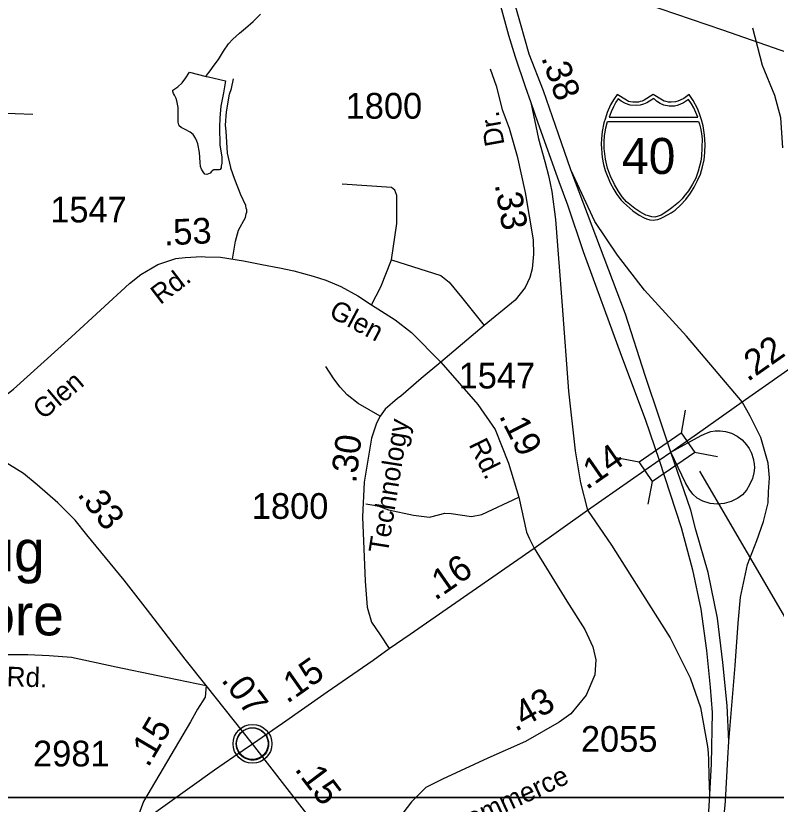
# Model space of a CAD drawing. Extents: x 2082433 to 2279600, y 546599 to 755198.
# Drawn here: x 2126380 to 2130074, y 674444 to 678274 of the extents above; entities that cross this region are included whole.
import ezdxf

# ---------------------------------------------------------------- set-up
doc = ezdxf.new("R2010")
doc.units = 0
for name, color, linetype in [('Exist Civil Demographics Community CELL', 7, 'Continuous'), ('Exist Civil Demographics Community Label', 7, 'Continuous'), ('Exist Hydrographic Creek Single Shore', 7, 'Continuous'), ('Exist Hydrographic Pond Under 1500 Sq Ft', 7, 'Continuous'), ('Exist Road Non-System Type 51', 7, 'Continuous'), ('Exist Road Primary Interstate Divided Center Attributed', 7, 'Continuous'), ('Exist Road Primary Interstate Ramp 1 Lane Attributed', 7, 'Continuous'), ('Exist Road Primary Interstate Shield CELL', 7, 'Continuous'), ('Exist Road Primary Interstate Shield Number Label', 7, 'Continuous'), ('Exist Road Primary NC Attributed', 7, 'Continuous'), ('Exist Road Primary NC Service Mileage Hundredths English Label', 7, 'Continuous'), ('Exist Road Primary NC Structure Standard Bridge CELL', 7, 'Continuous'), ('Exist Road Secondary Mileage Hundredths English Label', 7, 'Continuous'), ('Exist Road Secondary Structure Standard Bridge Number Label', 7, 'Continuous'), ('Exist Road Secondary Type 51 Attributed', 7, 'Continuous'), ('Exist Road Secondary Type 51 Label', 7, 'Continuous'), ('Exist Road Secondary Type 51 Number Label', 7, 'Continuous'), ('Exist Utilities Electrical Transmission Line', 7, 'Continuous'), ('Map Preparation Inset Cut Line', 7, 'Continuous')]:
    doc.layers.add(name, color=color, linetype=linetype)

msp = doc.modelspace()

# ---------------------------------------------------------------- linework, layer by layer
at = {"layer": 'Exist Civil Demographics Community CELL'}
msp.add_lwpolyline([(2127452.6, 674750.3), (2127453.6, 674755.9), (2127455.4, 674762.5), (2127458.3, 674769.7), (2127461.2, 674775.4), (2127464.6, 674781.2), (2127468.3, 674786.3), (2127472.3, 674790.7), (2127476.9, 674795.2), (2127482.4, 674799.8), (2127487.8, 674803.5), (2127492.7, 674806.4), (2127497.8, 674808.8), (2127503.2, 674811.1), (2127508.9, 674812.9), (2127513.2, 674814.1), (2127518, 674814.8), (2127522.2, 674815.5), (2127528.5, 674815.8), (2127533, 674815.7), (2127538.6, 674815.4), (2127543.5, 674814.7), (2127548.4, 674813.7), (2127553.4, 674812.3), (2127558.6, 674810.4), (2127565.3, 674807.5), (2127571.5, 674804), (2127576.6, 674800.4), (2127581.7, 674796.4), (2127585.1, 674793.3), (2127589.2, 674788.9), (2127593, 674784.2), (2127596.1, 674779.6), (2127599.3, 674774.6), (2127601.7, 674769.4), (2127603.7, 674764.4), (2127605.3, 674759.4), (2127606.6, 674754.8), (2127607.7, 674748.8), (2127608.3, 674744.1), (2127608.6, 674738.1), (2127608.4, 674732.3), (2127607.8, 674726.6), (2127606.9, 674721.1), (2127605.2, 674714.9), (2127603.4, 674709.1), (2127601.1, 674704), (2127597.9, 674698), (2127594.6, 674692.7), (2127591.2, 674688), (2127586.9, 674683.3), (2127581.6, 674678.3), (2127576.6, 674674.2), (2127571.6, 674670.7), (2127567.3, 674668.2), (2127560.5, 674665), (2127553.3, 674662.3), (2127547.4, 674660.8), (2127540.8, 674659.5), (2127536.4, 674659.1), (2127531.9, 674658.8), (2127526.3, 674658.8), (2127522, 674659.2), (2127516.4, 674659.9), (2127510.4, 674661.2), (2127505.9, 674662.6), (2127500.7, 674664.4), (2127496.1, 674666.4), (2127492.2, 674668.7), (2127485.4, 674672.7), (2127479.8, 674677), (2127474.9, 674681.5), (2127470.4, 674686.3), (2127467.2, 674690.3), (2127464.3, 674694.5), (2127460.2, 674701.6), (2127458.5, 674705.1), (2127456.7, 674709.1), (2127454.1, 674717.3), (2127452.6, 674724.4), (2127451.9, 674729.6), (2127451.6, 674735.9), (2127451.5, 674740.6), (2127452.1, 674747)], close=True, dxfattribs=at)
for centre, radius in [((2127530.2, 674737.9), 94.3), ((2127529.9, 674738.2), 76.7)]:
    msp.add_circle(centre, radius, dxfattribs=at)
at = {"layer": 'Exist Hydrographic Creek Single Shore'}
msp.add_lwpolyline([(2127304.6, 677979), (2127306.7, 677983.1), (2127324.5, 678007.2), (2127344.2, 678033.4), (2127364.3, 678061.6), (2127390.1, 678101.5), (2127413.9, 678137.6), (2127435.5, 678159.9), (2127467.7, 678189.9), (2127495.5, 678214.1), (2127533.7, 678246.1), (2127569.4, 678282)], dxfattribs=at)
at = {"layer": 'Exist Hydrographic Pond Under 1500 Sq Ft'}
msp.add_lwpolyline([(2127304.6, 677979), (2127316.7, 677977.1), (2127398.8, 677957.4), (2127388.7, 677899.7), (2127377.2, 677835.3), (2127371.3, 677777.4), (2127370, 677733.4), (2127371.9, 677645.5), (2127380.5, 677589.5), (2127380.7, 677557.8), (2127378.3, 677543.6), (2127378.3, 677535.9), (2127372.7, 677527.8), (2127368.4, 677525.6), (2127350.6, 677525.5), (2127342.6, 677525.5), (2127334.6, 677521.4), (2127330.7, 677517.5), (2127324.5, 677509.5), (2127308.7, 677503.4), (2127298.9, 677505.3), (2127290.7, 677515.5), (2127282.5, 677529.3), (2127278.4, 677541.2), (2127276.5, 677561), (2127272.2, 677609.1), (2127264, 677651.3), (2127259.9, 677664.9), (2127253.8, 677679.2), (2127241.9, 677696.8), (2127227.7, 677709.1), (2127203.8, 677720.9), (2127183.9, 677730.8), (2127173.6, 677738.8), (2127171.8, 677744.8), (2127169.9, 677756.8), (2127169.3, 677786.5), (2127169.5, 677828.7), (2127163.4, 677860.4), (2127159.5, 677872.8), (2127151.1, 677888.7), (2127146.7, 677896.6), (2127142.9, 677906.5), (2127143.1, 677912.5), (2127148.8, 677916.5), (2127167, 677928.4), (2127188.6, 677948.6), (2127206.6, 677972.7), (2127220.6, 677994.9), (2127224.5, 678000.8), (2127304.6, 677979)], dxfattribs=at)
at = {"layer": 'Exist Road Non-System Type 51'}
msp.add_line((2126270, 677803.3), (2126463.5, 677796.8), dxfattribs=at)
for points in [[(2130106.5, 677631.8), (2130096.6, 677777.4), (2130066.8, 677886.5), (2130007.3, 678032), (2129961, 678213.9)], [(2127432.6, 677092.2), (2127448.2, 677179.3), (2127461.5, 677232.7), (2127495.7, 677293.6), (2127499.5, 677311.7), (2127503.4, 677319.7), (2127503.5, 677331.7), (2127499.4, 677339.7), (2127497.3, 677351.8), (2127473.1, 677403.5), (2127444.9, 677479.4), (2127424.6, 677533.2), (2127424.5, 677537.2), (2127408.3, 677607.2), (2127401.9, 677713.1), (2127399.7, 677743.1), (2127403.4, 677807), (2127419.1, 677893.1), (2127428.9, 677921.3), (2127438.6, 677967.3)], [(2128204.8, 677087.8), (2128231.2, 677264.7), (2128231.2, 677357.3), (2128231.2, 677400.3), (2128221.3, 677426.8), (2128204.8, 677440), (2127966.6, 677456.5)], [(2128108.8, 676869.5), (2128153.5, 676957.1), (2128204.8, 677087.8)], [(2128204.8, 677087.8), (2128444.5, 677011.7), (2128485.9, 676980.3), (2128545.4, 676907.5), (2128656.4, 676768.9)], [(2128150.2, 676329.3), (2128043.8, 676390.5), (2127989.3, 676432.4), (2127956.8, 676469.5), (2127925.5, 676511.3), (2127886.3, 676570.2)], [(2128080.1, 675904), (2128139.5, 675893.6), (2128191.6, 675874.8), (2128312.4, 675847.7), (2128389.5, 675839.4), (2128433.2, 675849.8), (2128464.4, 675858.2), (2128495.7, 675856.1), (2128593.6, 675841.5), (2128643.6, 675851.9), (2128824.3, 675935.4)]]:
    msp.add_lwpolyline(points, dxfattribs=at)
at = {"layer": 'Exist Road Primary Interstate Divided Center Attributed'}
for points in [[(2128724.9, 678359.1), (2128774.6, 678179.3), (2128806.5, 678075), (2128854.2, 677930.4), (2128881.6, 677852)], [(2129076.9, 677525.2), (2129017.3, 677699), (2128943.2, 677908.7), (2128874.9, 678087.7), (2128831.3, 678236.7), (2128799.1, 678349.5)], [(2128881.6, 677852), (2128915.7, 677754.6)], [(2128915.7, 677754.6), (2129018.9, 677468.8), (2129060.1, 677355.6), (2129137.3, 677128.5), (2129323.3, 676620.3), (2129437.9, 676315), (2129505.8, 676114.8)], [(2129562.1, 676154.6), (2129511, 676309.2), (2129437.9, 676527.3), (2129341.5, 676824.7), (2129076.9, 677525.2)], [(2129844.5, 674749.6), (2129836.2, 674924), (2129814.5, 675132.7), (2129789.7, 675348.1), (2129743.2, 675569.7), (2129684.3, 675777.3), (2129659.5, 675873.4), (2129562.1, 676154.6)], [(2129505.8, 676114.8), (2129613, 675788.1), (2129667.3, 675583.6), (2129707.5, 675391.5), (2129735.4, 675191.6), (2129753.2, 675012.2), (2129763.6, 674889.7), (2129758.4, 674640.6)], [(2129342.2, 672830.6), (2129439.7, 673023.6), (2129506.2, 673162.7), (2129602.7, 673405.6), (2129654.6, 673556.1), (2129711.7, 673759.5), (2129749, 673914.1), (2129777, 674057.3), (2129805.1, 674217.2), (2129827.9, 674460), (2129839.3, 674667.6), (2129844.5, 674749.6)], [(2129758.4, 674640.6), (2129758.4, 674640.6), (2129749.6, 674491.9), (2129744.9, 674409.2), (2129722, 674222.4), (2129684.7, 674008.6), (2129666, 673896.5), (2129603.7, 673657.8), (2129576.7, 673557.1), (2129480.2, 673288.3), (2129369.2, 673051.7), (2129282, 672892.9)]]:
    msp.add_lwpolyline(points, dxfattribs=at)
at = {"layer": 'Exist Road Primary Interstate Ramp 1 Lane Attributed'}
for points in [[(2128881.6, 677852), (2128919.6, 677675.6), (2128950, 677566.3), (2128967.7, 677498.7), (2128984.2, 677419.9), (2129002.9, 677283.8), (2129035.2, 676864.7), (2129064.5, 676451.4), (2129097, 676161.6), (2129123.4, 676005.1), (2129157.8, 675872.9)], [(2129909.2, 676398.9), (2129774.2, 676558.3), (2129637.8, 676717.9), (2129434.8, 676941), (2129303.1, 677111.5), (2129193.1, 677274.2), (2129076.9, 677525.2)], [(2129844.5, 674749.6), (2129874.9, 675118.7), (2129888.9, 675323.3), (2129901.2, 675450.3), (2129935.3, 675608.4), (2129980.3, 675724.6), (2130012.8, 675817.6), (2130034.5, 675909), (2130037.6, 675961.7), (2130042.3, 676029.9), (2130034.5, 676101.2), (2129998.9, 676225.1), (2129947, 676329.8), (2129909.2, 676398.9)], [(2129562.1, 676154.6), (2129709.3, 676236.1), (2129735, 676247), (2129756.6, 676255.3), (2129777.8, 676258.3), (2129802.8, 676258.3), (2129827.2, 676255.3), (2129857.6, 676245.9), (2129884.9, 676232.2), (2129908.1, 676214), (2129930.3, 676190.7), (2129942.9, 676172.7), (2129954.5, 676149), (2129962.4, 676124), (2129967.6, 676097.9), (2129968.8, 676079), (2129966, 676053.6), (2129958.4, 676025.9), (2129945.1, 675995.1), (2129930.1, 675970.1), (2129909.8, 675947.9), (2129887.7, 675931.4), (2129855.6, 675915.1), (2129821.6, 675905.1), (2129788.4, 675901.8), (2129753.3, 675904.8), (2129718.3, 675915.8), (2129690.6, 675931.2), (2129669.9, 675950.6), (2129651.7, 675974), (2129633.5, 676005.8), (2129562.1, 676154.6)], [(2129157.8, 675872.9), (2129273.7, 675702.9), (2129363.5, 675561.9), (2129558.8, 675252), (2129656.4, 675058.3), (2129706.5, 674914.6), (2129740.6, 674725.4)], [(2129740.6, 674725.4), (2129743.8, 674693.9), (2129745.1, 674658.3), (2129746.8, 674581.5), (2129749.6, 674491.9)]]:
    msp.add_lwpolyline(points, dxfattribs=at)
at = {"layer": 'Exist Road Primary Interstate Shield CELL'}
for points in [[(2129477.2, 677281.6), (2129486.7, 677282.5), (2129499.4, 677285), (2129511.8, 677289.1), (2129525.9, 677295.3), (2129546.7, 677306.8), (2129563.5, 677316.7), (2129582.8, 677329.6), (2129609, 677353.4), (2129635, 677380.8), (2129658, 677411.8), (2129676.3, 677440.8), (2129692.3, 677474), (2129705.8, 677504.9), (2129716.4, 677540.2), (2129723.5, 677574.5), (2129727.1, 677610.1), (2129729.4, 677649.7), (2129726.7, 677694.3), (2129719, 677739.8), (2129711.7, 677768.2), (2129700.7, 677802.1), (2129691.7, 677823.8), (2129670.9, 677862.2), (2129652.1, 677891.8), (2129624.9, 677872.7), (2129607.1, 677863.2), (2129596.3, 677858.4), (2129585.1, 677856.2), (2129564.6, 677853.7), (2129551.8, 677854.3), (2129539.8, 677857), (2129529.7, 677859.2), (2129521.4, 677863.2), (2129477.2, 677891.8), (2129432.9, 677863.2), (2129423.6, 677859), (2129414.1, 677857), (2129405, 677854.4), (2129389.9, 677853.7), (2129378.3, 677854.1), (2129366.4, 677856.2), (2129357, 677858.1), (2129346.5, 677863.2), (2129301.4, 677891.8), (2129283.7, 677866.1), (2129269.2, 677840.7), (2129253.9, 677804.8), (2129244.3, 677777), (2129237.5, 677754.1), (2129229.1, 677712.1), (2129224.8, 677675.6), (2129224.1, 677649.7), (2129228.8, 677585.2), (2129235.9, 677550.9), (2129243.1, 677523.1), (2129267, 677463), (2129284.9, 677429.4), (2129300.3, 677405.2), (2129321.9, 677378.1), (2129333.6, 677365.1), (2129378.4, 677326), (2129408.3, 677305.5), (2129432.2, 677292.6), (2129443.5, 677288.3), (2129461, 677283.4)], [(2129306.8, 677871.1), (2129295.8, 677854.2), (2129283.1, 677831.3), (2129273, 677807.7), (2129262.6, 677781.5), (2129694.2, 677781.3), (2129684.1, 677803.8), (2129673.4, 677826.3), (2129662.1, 677846.9), (2129648.4, 677866.8), (2129624.2, 677851.5), (2129606.6, 677843.2), (2129592.4, 677838.3), (2129580.4, 677835.6), (2129561.8, 677834.1), (2129553.5, 677834.6), (2129527.6, 677840.5), (2129510, 677847.7), (2129493.3, 677858.8), (2129479.8, 677871.5), (2129445.6, 677850.8), (2129430.4, 677844.2), (2129413, 677839.7), (2129393.9, 677837.3), (2129364.5, 677840.5), (2129341.4, 677848.5), (2129321.5, 677858.8)], [(2129696.7, 677760), (2129701.3, 677747.9), (2129707.7, 677720.8), (2129711, 677700), (2129714.5, 677676), (2129713.3, 677634.9), (2129711.3, 677592.3), (2129707.4, 677567), (2129702.1, 677544.1), (2129695, 677518.7), (2129683.4, 677484.8), (2129667.5, 677456.2), (2129647.7, 677424.3), (2129626.2, 677396.5), (2129616.9, 677384.9), (2129599.1, 677366.2), (2129566.9, 677340.4), (2129543.4, 677322.8), (2129515.2, 677306.2), (2129500.9, 677299.8), (2129484.3, 677296.3), (2129470.6, 677297.3), (2129453.9, 677301.7), (2129440.5, 677305.4), (2129411, 677321.3), (2129387.2, 677337.2), (2129347.4, 677369.8), (2129326, 677395), (2129305.9, 677424.3), (2129288.1, 677454.4), (2129269, 677494.1), (2129255.5, 677534), (2129245.7, 677577.1), (2129239.1, 677629.7), (2129238.4, 677661.8), (2129240.4, 677692.6), (2129243.3, 677708.8), (2129247.2, 677728.9), (2129255.1, 677759.8)]]:
    msp.add_lwpolyline(points, close=True, dxfattribs=at)
at = {"layer": 'Exist Road Primary NC Attributed'}
for points in [[(2129909.2, 676398.9), (2130515, 676823.5)], [(2129692.5, 676245), (2129909.2, 676398.9)], [(2129562.1, 676154.6), (2129692.5, 676245)], [(2129505.8, 676114.8), (2129562.1, 676154.6)], [(2129157.8, 675872.9), (2129505.8, 676114.8)], [(2128898.2, 675688.3), (2129157.8, 675872.9)], [(2128193.6, 675200.2), (2128296.1, 675270.2), (2128898.2, 675688.3)], [(2127530.2, 674737.9), (2127675.3, 674838), (2127893, 674991.1), (2128116.6, 675144.1), (2128193.6, 675200.2)], [(2126955.7, 674334.9), (2127008.6, 674371), (2127345.7, 674611.4), (2127439.9, 674675.5), (2127530.2, 674737.9)]]:
    msp.add_lwpolyline(points, dxfattribs=at)
at = {"layer": 'Exist Road Primary NC Structure Standard Bridge CELL'}
for p, q in [((2129613.4, 676247.4), (2129634.3, 676358.6)), ((2129677.1, 676153.9), (2129788.4, 676132.9)), ((2129297.1, 676129.1), (2129408.3, 676108.1)), ((2129452.6, 675901.2), (2129473.6, 676012.5))]:
    msp.add_line(p, q, dxfattribs=at)
msp.add_lwpolyline([(2129408.3, 676108.1), (2129613, 676247.8), (2129678.3, 676152.2), (2129473.6, 676012.5)], close=True, dxfattribs=at)
at = {"layer": 'Exist Road Secondary Structure Standard Bridge Number Label'}
msp.add_line((2129701.2, 676062), (2130417.7, 674833.8), dxfattribs=at)
at = {"layer": 'Exist Road Secondary Type 51 Attributed'}
msp.add_line((2127530.2, 674737.9), (2127305.7, 675021.6), dxfattribs=at)
for points in [[(2128684.3, 678015.5), (2128714.3, 677934.3), (2128743.8, 677818.1), (2128776.5, 677728.1), (2128815.1, 677592.1), (2128854.3, 677415.9), (2128893.8, 677185), (2128896, 677115.7), (2128888.5, 677045), (2128877.8, 677003.4), (2128855, 676954), (2128805.6, 676892.8), (2128656.4, 676768.9), (2128444.4, 676591.5)], [(2126096.7, 676232.9), (2126174.3, 676310.6), (2126369.9, 676460.2), (2126651.1, 676714.3), (2126932.3, 676973), (2126988.1, 677016.8), (2127070.4, 677065.9), (2127157, 677094.8), (2127203.2, 677100.5), (2127284.8, 677104.5), (2127300.8, 677102.5), (2127374.8, 677101.5), (2127485.9, 677083.7), (2127574.9, 677066.4), (2127661.5, 677050.4), (2127730.5, 677034.7), (2127824.9, 677009.9), (2127885.8, 676989.9), (2127958.8, 676958.2), (2128041.7, 676913.5), (2128108.8, 676869.5), (2128223.8, 676797.2), (2128302.7, 676736), (2128444.4, 676591.5)], [(2128444.4, 676591.5), (2128350.3, 676512.2), (2128250.9, 676426.9), (2128234.3, 676414.4), (2128175, 676362.9), (2128150.2, 676329.3), (2128132.9, 676295.5), (2128108.8, 676222.9), (2128072.5, 676007.9), (2128064.2, 675840.9), (2128077.4, 675528.4), (2128087.3, 675401), (2128108.8, 675328.3), (2128150.4, 675266.8), (2128193.6, 675200.2)], [(2128444.4, 676591.5), (2128624.4, 676386.3), (2128709.6, 676263.9), (2128773.1, 676101.2), (2128824.3, 675935.4), (2128861.4, 675765.7), (2128873.4, 675736.9), (2128898.2, 675688.3)], [(2127305.7, 675021.6), (2127203.2, 675148.5), (2127020.5, 675386.9), (2126906.4, 675532.4), (2126725.7, 675753.5), (2126668.6, 675824), (2126584, 675908.6), (2126483.4, 675996.4), (2126418, 676050.9), (2126315.5, 676114.4), (2126096.7, 676232.9)], [(2128898.2, 675688.3), (2129056.7, 675430.2), (2129145, 675293.8), (2129183.8, 675208.6), (2129197.7, 675145.1), (2129193.1, 675072.2), (2129151.2, 674974.6), (2129075.8, 674883.3), (2129019.6, 674843.7), (2128856.1, 674749.9), (2128672.8, 674668.7), (2128454, 674566.6), (2128372.8, 674525), (2128302, 674456.2), (2128222.8, 674352.1), (2128132.2, 674245.8), (2128023.9, 674122.9)], [(2126248.4, 675172.1), (2126439.6, 675171.1), (2126542.6, 675166.2), (2126651.4, 675158.9), (2126868, 675112), (2127069.9, 675069), (2127305.7, 675021.6)], [(2127305.7, 675021.6), (2127300, 674965.2), (2127262.7, 674905.8), (2127228.9, 674844.7), (2127000.8, 674457.3), (2126955.7, 674334.9)], [(2128023.9, 674122.9), (2127867.4, 674304.6), (2127530.2, 674737.9)]]:
    msp.add_lwpolyline(points, dxfattribs=at)
at = {"layer": 'Exist Utilities Electrical Transmission Line'}
msp.add_lwpolyline([(2133052.9, 677088), (2132358, 677324.9), (2131424.8, 677644.9), (2130730, 677885.8), (2129815, 678203.5), (2129206.3, 678412.9)], dxfattribs=at)
at = {"layer": 'Map Preparation Inset Cut Line'}
for points in [[(2146836.4, 674476.7), (2115667.4, 674476.7), (2146836.4, 703813.9)], [(2115667.4, 674476.7), (2179108.5, 674476.7), (2179108.5, 645771.4), (2163899.7, 645768.1), (2163899.7, 630228.2), (2103425.3, 630228.2), (2103425.3, 662094.1)]]:
    msp.add_lwpolyline(points, close=True, dxfattribs=at)

# ---------------------------------------------------------------- texts
at = {"layer": 'Exist Civil Demographics Community Label'}
for s, p in [('Drug', (2125941.1, 675575.1)), ('  Store', (2125826.2, 675264.5))]:
    msp.add_text(s, height=200, dxfattribs=at).set_placement(p)
at = {"layer": 'Exist Road Primary Interstate Shield Number Label'}
msp.add_text('40', height=175, dxfattribs=at).set_placement((2129324.3, 677505.4))
at = {"layer": 'Exist Road Primary NC Service Mileage Hundredths English Label'}
for s, rotation, p in [('.22', 35.0324, (2129935.7, 676493.8)), ('.14', 34.8023, (2129153.6, 675968.6)), ('.16', 34.7721, (2128418, 675431)), ('.15', 35.1104, (2127698.6, 674930.8))]:
    msp.add_text(s, height=125, rotation=rotation, dxfattribs=at).set_placement(p)
at = {"layer": 'Exist Road Secondary Mileage Hundredths English Label'}
for s, rotation, p in [('.38', 289.4132, (2128931.6, 678070.5)), ('.33', 279.7144, (2128706.3, 677454.5)), ('.53', 2.7937, (2127101.7, 677158.1)), ('.19', 297.1409, (2128725.3, 676330.7)), ('.30', 83.1183, (2128033.3, 676001.3)), ('.33', 308.1572, (2126675.8, 675948)), ('.07', 307.1006, (2127375.1, 675046.6)), ('.43', 29.8234, (2128808, 674794.4)), ('.15', 59.5074, (2127023.4, 674618.9)), ('.15', 307.0323, (2127731.5, 674614.2))]:
    msp.add_text(s, height=125, rotation=rotation, dxfattribs=at).set_placement(p)
at = {"layer": 'Exist Road Secondary Type 51 Label'}
for s, rotation, p in [('Dr.', 100.3258, (2128755.1, 677649.4)), ('Rd.', 37.4728, (2127082.1, 676867.8)), ('Glen', 331.9937, (2127896, 676815.1)), ('Glen', 40.2214, (2126514, 676308.8)), ('Technology', 80.9508, (2128187.3, 675658.8)), ('Rd.', 296.1852, (2128578.9, 676191.9)), ('Rd.', 358.2065, (2126334.8, 675017.9)), ('Commerce', 24.7803, (2128511.4, 674289.7))]:
    msp.add_text(s, height=95, rotation=rotation, dxfattribs=at).set_placement(p)
at = {"layer": 'Exist Road Secondary Type 51 Number Label'}
for s, p in [('1800', (2127982.6, 677774.1)), ('1547', (2126547.7, 677270.1)), ('1547', (2128531.4, 676463.6)), ('1800', (2127526.9, 675830.4)), ('2055', (2129125.6, 674699)), ('2981', (2126464.2, 674628))]:
    msp.add_text(s, height=125, dxfattribs=at).set_placement(p)

doc.saveas('drawing.dxf')
